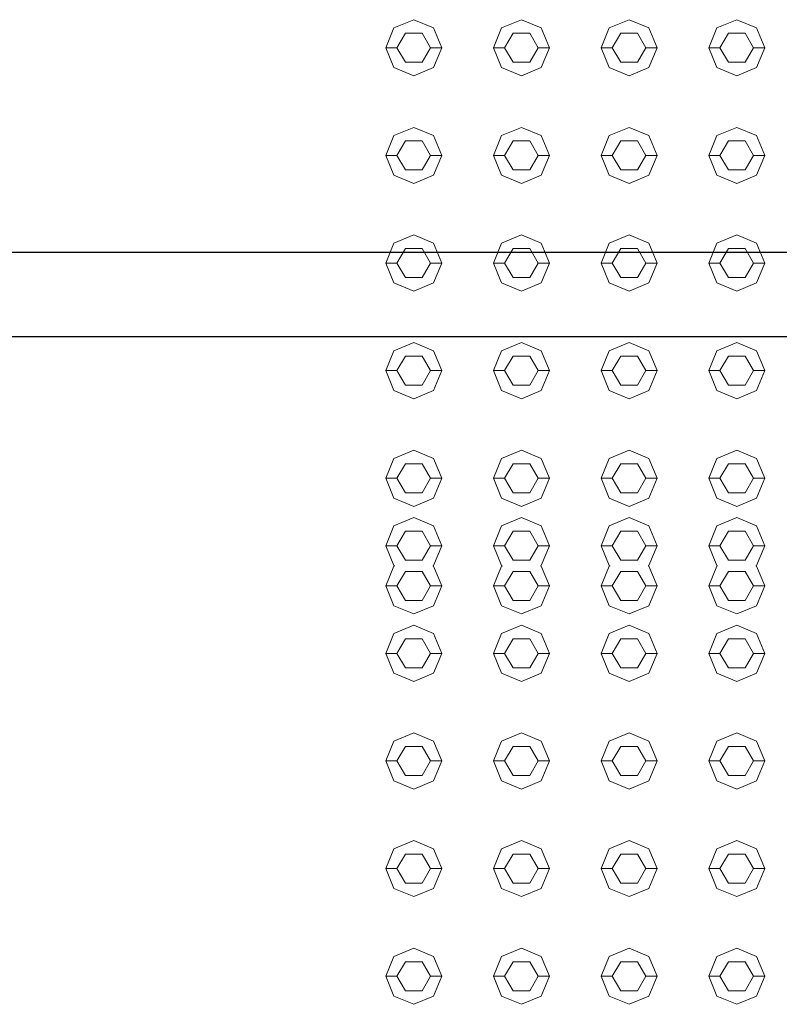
# Model space of a CAD drawing. Header units: millimetres. Extents: x -261 to 187, y -214 to 106.
# Tile 527 of 656: x -211.813 to -211.474, y 1.995 to 2.435. Entities that reach past the tile are written whole.
import ezdxf

# ---------------------------------------------------------------- set-up
doc = ezdxf.new("R2010")
doc.units = ezdxf.units.MM
doc.header["$LTSCALE"] = 0.005
doc.header["$MEASUREMENT"] = 0
doc.layers.add('AP-Condutos Ar condicionado', color=4, linetype='Continuous', lineweight=25)
doc.layers.add('IFC-Elemento construtivo genérico-Contorno', color=9, linetype='Continuous', lineweight=5)

msp = doc.modelspace()

# ---------------------------------------------------------------- linework, layer by layer
at = {"layer": 'AP-Condutos Ar condicionado'}
for p, q in [((-201.10588, 2.33105), (-216.4127, 2.33105)), ((-201.10588, 2.29338), (-216.4127, 2.29338))]:
    msp.add_line(p, q, dxfattribs=at)
at = {"layer": 'IFC-Elemento construtivo genérico-Contorno', "lineweight": 5}
for p, q in [((-211.64575, 2.43135), (-211.63689, 2.43502)), ((-211.63689, 2.43502), (-211.62803, 2.43135)), ((-211.59765, 2.43135), (-211.5888, 2.43502)), ((-211.5888, 2.43502), (-211.57994, 2.43135)), ((-211.54956, 2.43135), (-211.54071, 2.43502)), ((-211.54071, 2.43502), (-211.53185, 2.43135)), ((-211.50147, 2.43135), (-211.49262, 2.43502)), ((-211.49262, 2.43502), (-211.48376, 2.43135)), ((-211.64941, 2.42249), (-211.64575, 2.43135)), ((-211.6444, 2.42249), (-211.64065, 2.429)), ((-211.64065, 2.429), (-211.63313, 2.429)), ((-211.63313, 2.429), (-211.62938, 2.42249)), ((-211.62803, 2.43135), (-211.62437, 2.42249)), ((-211.60132, 2.42249), (-211.59765, 2.43135)), ((-211.59631, 2.42249), (-211.59256, 2.429)), ((-211.59256, 2.429), (-211.58504, 2.429)), ((-211.58504, 2.429), (-211.58128, 2.42249)), ((-211.57994, 2.43135), (-211.57627, 2.42249)), ((-211.55323, 2.42249), (-211.54956, 2.43135)), ((-211.54822, 2.42249), (-211.54446, 2.429)), ((-211.54446, 2.429), (-211.53695, 2.429)), ((-211.53695, 2.429), (-211.53319, 2.42249)), ((-211.53185, 2.43135), (-211.52818, 2.42249)), ((-211.50514, 2.42249), (-211.50147, 2.43135)), ((-211.50013, 2.42249), (-211.49637, 2.429)), ((-211.49637, 2.429), (-211.48886, 2.429)), ((-211.48886, 2.429), (-211.4851, 2.42249)), ((-211.48376, 2.43135), (-211.48009, 2.42249)), ((-211.64941, 2.42249), (-211.6444, 2.42249)), ((-211.64941, 2.42249), (-211.64575, 2.41364)), ((-211.6444, 2.42249), (-211.64065, 2.41599)), ((-211.63313, 2.41599), (-211.62938, 2.42249)), ((-211.62938, 2.42249), (-211.62437, 2.42249)), ((-211.62803, 2.41364), (-211.62437, 2.42249)), ((-211.60132, 2.42249), (-211.59631, 2.42249)), ((-211.60132, 2.42249), (-211.59765, 2.41364)), ((-211.59631, 2.42249), (-211.59256, 2.41599)), ((-211.58504, 2.41599), (-211.58128, 2.42249)), ((-211.58128, 2.42249), (-211.57627, 2.42249)), ((-211.57994, 2.41364), (-211.57627, 2.42249)), ((-211.55323, 2.42249), (-211.54822, 2.42249)), ((-211.55323, 2.42249), (-211.54956, 2.41364)), ((-211.54822, 2.42249), (-211.54446, 2.41599)), ((-211.53695, 2.41599), (-211.53319, 2.42249)), ((-211.53319, 2.42249), (-211.52818, 2.42249)), ((-211.53185, 2.41364), (-211.52818, 2.42249)), ((-211.50514, 2.42249), (-211.50013, 2.42249)), ((-211.50514, 2.42249), (-211.50147, 2.41364)), ((-211.50013, 2.42249), (-211.49637, 2.41599)), ((-211.48886, 2.41599), (-211.4851, 2.42249)), ((-211.4851, 2.42249), (-211.48009, 2.42249)), ((-211.48376, 2.41364), (-211.48009, 2.42249)), ((-211.64065, 2.41599), (-211.63313, 2.41599)), ((-211.59256, 2.41599), (-211.58504, 2.41599)), ((-211.54446, 2.41599), (-211.53695, 2.41599)), ((-211.49637, 2.41599), (-211.48886, 2.41599)), ((-211.64575, 2.41364), (-211.63689, 2.40997)), ((-211.63689, 2.40997), (-211.62803, 2.41364)), ((-211.59765, 2.41364), (-211.5888, 2.40997)), ((-211.5888, 2.40997), (-211.57994, 2.41364)), ((-211.54956, 2.41364), (-211.54071, 2.40997)), ((-211.54071, 2.40997), (-211.53185, 2.41364)), ((-211.50147, 2.41364), (-211.49262, 2.40997)), ((-211.49262, 2.40997), (-211.48376, 2.41364)), ((-211.64575, 2.38326), (-211.63689, 2.38692)), ((-211.63689, 2.38692), (-211.62803, 2.38326)), ((-211.59765, 2.38326), (-211.5888, 2.38692)), ((-211.5888, 2.38692), (-211.57994, 2.38326)), ((-211.54956, 2.38326), (-211.54071, 2.38692)), ((-211.54071, 2.38692), (-211.53185, 2.38326)), ((-211.50147, 2.38326), (-211.49262, 2.38692)), ((-211.49262, 2.38692), (-211.48376, 2.38326)), ((-211.64941, 2.3744), (-211.64575, 2.38326)), ((-211.6444, 2.3744), (-211.64065, 2.38091)), ((-211.64065, 2.38091), (-211.63313, 2.38091)), ((-211.63313, 2.38091), (-211.62938, 2.3744)), ((-211.62803, 2.38326), (-211.62437, 2.3744)), ((-211.60132, 2.3744), (-211.59765, 2.38326)), ((-211.59631, 2.3744), (-211.59256, 2.38091)), ((-211.59256, 2.38091), (-211.58504, 2.38091)), ((-211.58504, 2.38091), (-211.58128, 2.3744)), ((-211.57994, 2.38326), (-211.57627, 2.3744)), ((-211.55323, 2.3744), (-211.54956, 2.38326)), ((-211.54822, 2.3744), (-211.54446, 2.38091)), ((-211.54446, 2.38091), (-211.53695, 2.38091)), ((-211.53695, 2.38091), (-211.53319, 2.3744)), ((-211.53185, 2.38326), (-211.52818, 2.3744)), ((-211.50514, 2.3744), (-211.50147, 2.38326)), ((-211.50013, 2.3744), (-211.49637, 2.38091)), ((-211.49637, 2.38091), (-211.48886, 2.38091)), ((-211.48886, 2.38091), (-211.4851, 2.3744)), ((-211.48376, 2.38326), (-211.48009, 2.3744)), ((-211.64941, 2.3744), (-211.6444, 2.3744)), ((-211.64941, 2.3744), (-211.64575, 2.36554)), ((-211.6444, 2.3744), (-211.64065, 2.36789)), ((-211.63313, 2.36789), (-211.62938, 2.3744)), ((-211.62938, 2.3744), (-211.62437, 2.3744)), ((-211.62803, 2.36554), (-211.62437, 2.3744)), ((-211.60132, 2.3744), (-211.59631, 2.3744)), ((-211.60132, 2.3744), (-211.59765, 2.36554)), ((-211.59631, 2.3744), (-211.59256, 2.36789)), ((-211.58504, 2.36789), (-211.58128, 2.3744)), ((-211.58128, 2.3744), (-211.57627, 2.3744)), ((-211.57994, 2.36554), (-211.57627, 2.3744)), ((-211.55323, 2.3744), (-211.54822, 2.3744)), ((-211.55323, 2.3744), (-211.54956, 2.36554)), ((-211.54822, 2.3744), (-211.54446, 2.36789)), ((-211.53695, 2.36789), (-211.53319, 2.3744)), ((-211.53319, 2.3744), (-211.52818, 2.3744)), ((-211.53185, 2.36554), (-211.52818, 2.3744)), ((-211.50514, 2.3744), (-211.50013, 2.3744)), ((-211.50514, 2.3744), (-211.50147, 2.36554)), ((-211.50013, 2.3744), (-211.49637, 2.36789)), ((-211.48886, 2.36789), (-211.4851, 2.3744)), ((-211.4851, 2.3744), (-211.48009, 2.3744)), ((-211.48376, 2.36554), (-211.48009, 2.3744)), ((-211.64065, 2.36789), (-211.63313, 2.36789)), ((-211.59256, 2.36789), (-211.58504, 2.36789)), ((-211.54446, 2.36789), (-211.53695, 2.36789)), ((-211.49637, 2.36789), (-211.48886, 2.36789)), ((-211.64575, 2.36554), (-211.63689, 2.36187)), ((-211.63689, 2.36187), (-211.62803, 2.36554)), ((-211.59765, 2.36554), (-211.5888, 2.36187)), ((-211.5888, 2.36187), (-211.57994, 2.36554)), ((-211.54956, 2.36554), (-211.54071, 2.36187)), ((-211.54071, 2.36187), (-211.53185, 2.36554)), ((-211.50147, 2.36554), (-211.49262, 2.36187)), ((-211.49262, 2.36187), (-211.48376, 2.36554)), ((-211.64575, 2.33516), (-211.63689, 2.33883)), ((-211.63689, 2.33883), (-211.62803, 2.33516)), ((-211.59765, 2.33516), (-211.5888, 2.33883)), ((-211.5888, 2.33883), (-211.57994, 2.33516)), ((-211.54956, 2.33516), (-211.54071, 2.33883)), ((-211.54071, 2.33883), (-211.53185, 2.33516)), ((-211.50147, 2.33516), (-211.49262, 2.33883)), ((-211.49262, 2.33883), (-211.48376, 2.33516)), ((-211.64941, 2.32631), (-211.64575, 2.33516)), ((-211.6444, 2.32631), (-211.64065, 2.33282)), ((-211.64065, 2.33282), (-211.63313, 2.33282)), ((-211.63313, 2.33282), (-211.62938, 2.32631)), ((-211.62803, 2.33516), (-211.62437, 2.32631)), ((-211.60132, 2.32631), (-211.59765, 2.33516)), ((-211.59631, 2.32631), (-211.59256, 2.33282)), ((-211.59256, 2.33282), (-211.58504, 2.33282)), ((-211.58504, 2.33282), (-211.58128, 2.32631)), ((-211.57994, 2.33516), (-211.57627, 2.32631)), ((-211.55323, 2.32631), (-211.54956, 2.33516)), ((-211.54822, 2.32631), (-211.54446, 2.33282)), ((-211.54446, 2.33282), (-211.53695, 2.33282)), ((-211.53695, 2.33282), (-211.53319, 2.32631)), ((-211.53185, 2.33516), (-211.52818, 2.32631)), ((-211.50514, 2.32631), (-211.50147, 2.33516)), ((-211.50013, 2.32631), (-211.49637, 2.33282)), ((-211.49637, 2.33282), (-211.48886, 2.33282)), ((-211.48886, 2.33282), (-211.4851, 2.32631)), ((-211.48376, 2.33516), (-211.48009, 2.32631)), ((-211.64941, 2.32631), (-211.6444, 2.32631)), ((-211.64941, 2.32631), (-211.64575, 2.31745)), ((-211.6444, 2.32631), (-211.64065, 2.3198)), ((-211.63313, 2.3198), (-211.62938, 2.32631)), ((-211.62938, 2.32631), (-211.62437, 2.32631)), ((-211.62803, 2.31745), (-211.62437, 2.32631)), ((-211.60132, 2.32631), (-211.59631, 2.32631)), ((-211.60132, 2.32631), (-211.59765, 2.31745)), ((-211.59631, 2.32631), (-211.59256, 2.3198)), ((-211.58504, 2.3198), (-211.58128, 2.32631)), ((-211.58128, 2.32631), (-211.57627, 2.32631)), ((-211.57994, 2.31745), (-211.57627, 2.32631)), ((-211.55323, 2.32631), (-211.54822, 2.32631)), ((-211.55323, 2.32631), (-211.54956, 2.31745)), ((-211.54822, 2.32631), (-211.54446, 2.3198)), ((-211.53695, 2.3198), (-211.53319, 2.32631)), ((-211.53319, 2.32631), (-211.52818, 2.32631)), ((-211.53185, 2.31745), (-211.52818, 2.32631)), ((-211.50514, 2.32631), (-211.50013, 2.32631)), ((-211.50514, 2.32631), (-211.50147, 2.31745)), ((-211.50013, 2.32631), (-211.49637, 2.3198)), ((-211.48886, 2.3198), (-211.4851, 2.32631)), ((-211.4851, 2.32631), (-211.48009, 2.32631)), ((-211.48376, 2.31745), (-211.48009, 2.32631)), ((-211.64065, 2.3198), (-211.63313, 2.3198)), ((-211.59256, 2.3198), (-211.58504, 2.3198)), ((-211.54446, 2.3198), (-211.53695, 2.3198)), ((-211.49637, 2.3198), (-211.48886, 2.3198)), ((-211.64575, 2.31745), (-211.63689, 2.31379)), ((-211.63689, 2.31379), (-211.62803, 2.31745)), ((-211.59765, 2.31745), (-211.5888, 2.31379)), ((-211.5888, 2.31379), (-211.57994, 2.31745)), ((-211.54956, 2.31745), (-211.54071, 2.31379)), ((-211.54071, 2.31379), (-211.53185, 2.31745)), ((-211.50147, 2.31745), (-211.49262, 2.31379)), ((-211.49262, 2.31379), (-211.48376, 2.31745)), ((-211.64575, 2.28707), (-211.63689, 2.29074)), ((-211.63689, 2.29074), (-211.62803, 2.28707)), ((-211.59765, 2.28707), (-211.5888, 2.29074)), ((-211.5888, 2.29074), (-211.57994, 2.28707)), ((-211.54956, 2.28707), (-211.54071, 2.29074)), ((-211.54071, 2.29074), (-211.53185, 2.28707)), ((-211.50147, 2.28707), (-211.49262, 2.29074)), ((-211.49262, 2.29074), (-211.48376, 2.28707)), ((-211.64941, 2.27822), (-211.64575, 2.28707)), ((-211.6444, 2.27822), (-211.64065, 2.28473)), ((-211.64065, 2.28473), (-211.63313, 2.28473)), ((-211.63313, 2.28473), (-211.62938, 2.27822)), ((-211.62803, 2.28707), (-211.62437, 2.27822)), ((-211.60132, 2.27822), (-211.59765, 2.28707)), ((-211.59631, 2.27822), (-211.59256, 2.28473)), ((-211.59256, 2.28473), (-211.58504, 2.28473)), ((-211.58504, 2.28473), (-211.58128, 2.27822)), ((-211.57994, 2.28707), (-211.57627, 2.27822)), ((-211.55323, 2.27822), (-211.54956, 2.28707)), ((-211.54822, 2.27822), (-211.54446, 2.28473)), ((-211.54446, 2.28473), (-211.53695, 2.28473)), ((-211.53695, 2.28473), (-211.53319, 2.27822)), ((-211.53185, 2.28707), (-211.52818, 2.27822)), ((-211.50514, 2.27822), (-211.50147, 2.28707)), ((-211.50013, 2.27822), (-211.49637, 2.28473)), ((-211.49637, 2.28473), (-211.48886, 2.28473)), ((-211.48886, 2.28473), (-211.4851, 2.27822)), ((-211.48376, 2.28707), (-211.48009, 2.27822)), ((-211.64941, 2.27822), (-211.6444, 2.27822)), ((-211.64941, 2.27822), (-211.64575, 2.26936)), ((-211.6444, 2.27822), (-211.64065, 2.27171)), ((-211.63313, 2.27171), (-211.62938, 2.27822)), ((-211.62938, 2.27822), (-211.62437, 2.27822)), ((-211.62803, 2.26936), (-211.62437, 2.27822)), ((-211.60132, 2.27822), (-211.59631, 2.27822)), ((-211.60132, 2.27822), (-211.59765, 2.26936)), ((-211.59631, 2.27822), (-211.59256, 2.27171)), ((-211.58504, 2.27171), (-211.58128, 2.27822)), ((-211.58128, 2.27822), (-211.57627, 2.27822)), ((-211.57994, 2.26936), (-211.57627, 2.27822)), ((-211.55323, 2.27822), (-211.54822, 2.27822)), ((-211.55323, 2.27822), (-211.54956, 2.26936)), ((-211.54822, 2.27822), (-211.54446, 2.27171)), ((-211.53695, 2.27171), (-211.53319, 2.27822)), ((-211.53319, 2.27822), (-211.52818, 2.27822)), ((-211.53185, 2.26936), (-211.52818, 2.27822)), ((-211.50514, 2.27822), (-211.50013, 2.27822)), ((-211.50514, 2.27822), (-211.50147, 2.26936)), ((-211.50013, 2.27822), (-211.49637, 2.27171)), ((-211.48886, 2.27171), (-211.4851, 2.27822)), ((-211.4851, 2.27822), (-211.48009, 2.27822)), ((-211.48376, 2.26936), (-211.48009, 2.27822)), ((-211.64065, 2.27171), (-211.63313, 2.27171)), ((-211.59256, 2.27171), (-211.58504, 2.27171)), ((-211.54446, 2.27171), (-211.53695, 2.27171)), ((-211.49637, 2.27171), (-211.48886, 2.27171)), ((-211.64575, 2.26936), (-211.63689, 2.2657)), ((-211.63689, 2.2657), (-211.62803, 2.26936)), ((-211.59765, 2.26936), (-211.5888, 2.2657)), ((-211.5888, 2.2657), (-211.57994, 2.26936)), ((-211.54956, 2.26936), (-211.54071, 2.2657)), ((-211.54071, 2.2657), (-211.53185, 2.26936)), ((-211.50147, 2.26936), (-211.49262, 2.2657)), ((-211.49262, 2.2657), (-211.48376, 2.26936)), ((-211.64575, 2.23898), (-211.63689, 2.24265)), ((-211.63689, 2.24265), (-211.62803, 2.23898)), ((-211.59765, 2.23898), (-211.5888, 2.24265)), ((-211.5888, 2.24265), (-211.57994, 2.23898)), ((-211.54956, 2.23898), (-211.54071, 2.24265)), ((-211.54071, 2.24265), (-211.53185, 2.23898)), ((-211.50147, 2.23898), (-211.49262, 2.24265)), ((-211.49262, 2.24265), (-211.48376, 2.23898)), ((-211.64941, 2.23012), (-211.64575, 2.23898)), ((-211.6444, 2.23012), (-211.64065, 2.23663)), ((-211.64065, 2.23663), (-211.63313, 2.23663)), ((-211.63313, 2.23663), (-211.62938, 2.23012)), ((-211.62803, 2.23898), (-211.62437, 2.23012)), ((-211.60132, 2.23012), (-211.59765, 2.23898)), ((-211.59631, 2.23012), (-211.59256, 2.23663)), ((-211.59256, 2.23663), (-211.58504, 2.23663)), ((-211.58504, 2.23663), (-211.58128, 2.23012)), ((-211.57994, 2.23898), (-211.57627, 2.23012)), ((-211.55323, 2.23012), (-211.54956, 2.23898)), ((-211.54822, 2.23012), (-211.54446, 2.23663)), ((-211.54446, 2.23663), (-211.53695, 2.23663)), ((-211.53695, 2.23663), (-211.53319, 2.23012)), ((-211.53185, 2.23898), (-211.52818, 2.23012)), ((-211.50514, 2.23012), (-211.50147, 2.23898)), ((-211.50013, 2.23012), (-211.49637, 2.23663)), ((-211.49637, 2.23663), (-211.48886, 2.23663)), ((-211.48886, 2.23663), (-211.4851, 2.23012)), ((-211.48376, 2.23898), (-211.48009, 2.23012)), ((-211.64941, 2.23012), (-211.6444, 2.23012)), ((-211.64941, 2.23012), (-211.64575, 2.22127)), ((-211.6444, 2.23012), (-211.64065, 2.22362)), ((-211.63313, 2.22362), (-211.62938, 2.23012)), ((-211.62938, 2.23012), (-211.62437, 2.23012)), ((-211.62803, 2.22127), (-211.62437, 2.23012)), ((-211.60132, 2.23012), (-211.59631, 2.23012)), ((-211.60132, 2.23012), (-211.59765, 2.22127)), ((-211.59631, 2.23012), (-211.59256, 2.22362)), ((-211.58504, 2.22362), (-211.58128, 2.23012)), ((-211.58128, 2.23012), (-211.57627, 2.23012)), ((-211.57994, 2.22127), (-211.57627, 2.23012)), ((-211.55323, 2.23012), (-211.54822, 2.23012)), ((-211.55323, 2.23012), (-211.54956, 2.22127)), ((-211.54822, 2.23012), (-211.54446, 2.22362)), ((-211.53695, 2.22362), (-211.53319, 2.23012)), ((-211.53319, 2.23012), (-211.52818, 2.23012)), ((-211.53185, 2.22127), (-211.52818, 2.23012)), ((-211.50514, 2.23012), (-211.50013, 2.23012)), ((-211.50514, 2.23012), (-211.50147, 2.22127)), ((-211.50013, 2.23012), (-211.49637, 2.22362)), ((-211.48886, 2.22362), (-211.4851, 2.23012)), ((-211.4851, 2.23012), (-211.48009, 2.23012)), ((-211.48376, 2.22127), (-211.48009, 2.23012)), ((-211.64065, 2.22362), (-211.63313, 2.22362)), ((-211.59256, 2.22362), (-211.58504, 2.22362)), ((-211.54446, 2.22362), (-211.53695, 2.22362)), ((-211.49637, 2.22362), (-211.48886, 2.22362)), ((-211.64575, 2.22127), (-211.63689, 2.2176)), ((-211.63689, 2.2176), (-211.62803, 2.22127)), ((-211.59765, 2.22127), (-211.5888, 2.2176)), ((-211.5888, 2.2176), (-211.57994, 2.22127)), ((-211.54956, 2.22127), (-211.54071, 2.2176)), ((-211.54071, 2.2176), (-211.53185, 2.22127)), ((-211.50147, 2.22127), (-211.49262, 2.2176)), ((-211.49262, 2.2176), (-211.48376, 2.22127)), ((-211.64941, 2.20002), (-211.64575, 2.20887)), ((-211.64575, 2.20887), (-211.63689, 2.21254)), ((-211.63689, 2.21254), (-211.62803, 2.20887)), ((-211.62803, 2.20887), (-211.62437, 2.20002)), ((-211.60132, 2.20002), (-211.59765, 2.20887)), ((-211.59765, 2.20887), (-211.5888, 2.21254)), ((-211.5888, 2.21254), (-211.57994, 2.20887)), ((-211.57994, 2.20887), (-211.57627, 2.20002)), ((-211.55323, 2.20002), (-211.54956, 2.20887)), ((-211.54956, 2.20887), (-211.54071, 2.21254)), ((-211.54071, 2.21254), (-211.53185, 2.20887)), ((-211.53185, 2.20887), (-211.52818, 2.20002)), ((-211.50514, 2.20002), (-211.50147, 2.20887)), ((-211.50147, 2.20887), (-211.49262, 2.21254)), ((-211.49262, 2.21254), (-211.48376, 2.20887)), ((-211.48376, 2.20887), (-211.48009, 2.20002)), ((-211.6444, 2.20002), (-211.64065, 2.20653)), ((-211.64065, 2.20653), (-211.63313, 2.20653)), ((-211.63313, 2.20653), (-211.62938, 2.20002)), ((-211.59631, 2.20002), (-211.59256, 2.20653)), ((-211.59256, 2.20653), (-211.58504, 2.20653)), ((-211.58504, 2.20653), (-211.58128, 2.20002)), ((-211.54822, 2.20002), (-211.54446, 2.20653)), ((-211.54446, 2.20653), (-211.53695, 2.20653)), ((-211.53695, 2.20653), (-211.53319, 2.20002)), ((-211.50013, 2.20002), (-211.49637, 2.20653)), ((-211.49637, 2.20653), (-211.48886, 2.20653)), ((-211.48886, 2.20653), (-211.4851, 2.20002)), ((-211.64941, 2.20002), (-211.6444, 2.20002)), ((-211.64941, 2.20002), (-211.64575, 2.19116)), ((-211.6444, 2.20002), (-211.64065, 2.19351)), ((-211.63313, 2.19351), (-211.62938, 2.20002)), ((-211.62938, 2.20002), (-211.62437, 2.20002)), ((-211.62803, 2.19116), (-211.62437, 2.20002)), ((-211.60132, 2.20002), (-211.59631, 2.20002)), ((-211.60132, 2.20002), (-211.59765, 2.19116)), ((-211.59631, 2.20002), (-211.59256, 2.19351)), ((-211.58504, 2.19351), (-211.58128, 2.20002)), ((-211.58128, 2.20002), (-211.57627, 2.20002)), ((-211.57994, 2.19116), (-211.57627, 2.20002)), ((-211.55323, 2.20002), (-211.54822, 2.20002)), ((-211.55323, 2.20002), (-211.54956, 2.19116)), ((-211.54822, 2.20002), (-211.54446, 2.19351)), ((-211.53695, 2.19351), (-211.53319, 2.20002)), ((-211.53319, 2.20002), (-211.52818, 2.20002)), ((-211.53185, 2.19116), (-211.52818, 2.20002)), ((-211.50514, 2.20002), (-211.50013, 2.20002)), ((-211.50514, 2.20002), (-211.50147, 2.19116)), ((-211.50013, 2.20002), (-211.49637, 2.19351)), ((-211.48886, 2.19351), (-211.4851, 2.20002)), ((-211.4851, 2.20002), (-211.48009, 2.20002)), ((-211.48376, 2.19116), (-211.48009, 2.20002)), ((-211.64941, 2.18204), (-211.64575, 2.19089)), ((-211.64575, 2.19116), (-211.64542, 2.19102)), ((-211.64575, 2.19089), (-211.64542, 2.19102)), ((-211.64065, 2.19351), (-211.63313, 2.19351)), ((-211.62836, 2.19102), (-211.62803, 2.19116)), ((-211.62836, 2.19102), (-211.62803, 2.19089)), ((-211.62803, 2.19089), (-211.62437, 2.18204)), ((-211.60132, 2.18204), (-211.59765, 2.19089)), ((-211.59765, 2.19116), (-211.59733, 2.19102)), ((-211.59765, 2.19089), (-211.59733, 2.19102)), ((-211.59256, 2.19351), (-211.58504, 2.19351)), ((-211.58027, 2.19102), (-211.57994, 2.19116)), ((-211.58027, 2.19102), (-211.57994, 2.19089)), ((-211.57994, 2.19089), (-211.57627, 2.18204)), ((-211.55323, 2.18204), (-211.54956, 2.19089)), ((-211.54956, 2.19116), (-211.54924, 2.19102)), ((-211.54956, 2.19089), (-211.54924, 2.19102)), ((-211.54446, 2.19351), (-211.53695, 2.19351)), ((-211.53218, 2.19102), (-211.53185, 2.19116)), ((-211.53218, 2.19102), (-211.53185, 2.19089)), ((-211.53185, 2.19089), (-211.52818, 2.18204)), ((-211.50514, 2.18204), (-211.50147, 2.19089)), ((-211.50147, 2.19116), (-211.50115, 2.19102)), ((-211.50147, 2.19089), (-211.50115, 2.19102)), ((-211.49637, 2.19351), (-211.48886, 2.19351)), ((-211.48409, 2.19102), (-211.48376, 2.19116)), ((-211.48409, 2.19102), (-211.48376, 2.19089)), ((-211.48376, 2.19089), (-211.48009, 2.18204)), ((-211.6444, 2.18204), (-211.64065, 2.18854)), ((-211.64065, 2.18854), (-211.63313, 2.18854)), ((-211.63313, 2.18854), (-211.62938, 2.18204)), ((-211.59631, 2.18204), (-211.59256, 2.18854)), ((-211.59256, 2.18854), (-211.58504, 2.18854)), ((-211.58504, 2.18854), (-211.58128, 2.18204)), ((-211.54822, 2.18204), (-211.54446, 2.18854)), ((-211.54446, 2.18854), (-211.53695, 2.18854)), ((-211.53695, 2.18854), (-211.53319, 2.18204)), ((-211.50013, 2.18204), (-211.49637, 2.18854)), ((-211.49637, 2.18854), (-211.48886, 2.18854)), ((-211.48886, 2.18854), (-211.4851, 2.18204)), ((-211.64941, 2.18204), (-211.6444, 2.18204)), ((-211.64941, 2.18204), (-211.64575, 2.17318)), ((-211.6444, 2.18204), (-211.64065, 2.17553)), ((-211.63313, 2.17553), (-211.62938, 2.18204)), ((-211.62938, 2.18204), (-211.62437, 2.18204)), ((-211.62803, 2.17318), (-211.62437, 2.18204)), ((-211.60132, 2.18204), (-211.59631, 2.18204)), ((-211.60132, 2.18204), (-211.59765, 2.17318)), ((-211.59631, 2.18204), (-211.59256, 2.17553)), ((-211.58504, 2.17553), (-211.58128, 2.18204)), ((-211.58128, 2.18204), (-211.57627, 2.18204)), ((-211.57994, 2.17318), (-211.57627, 2.18204)), ((-211.55323, 2.18204), (-211.54822, 2.18204)), ((-211.55323, 2.18204), (-211.54956, 2.17318)), ((-211.54822, 2.18204), (-211.54446, 2.17553)), ((-211.53695, 2.17553), (-211.53319, 2.18204)), ((-211.53319, 2.18204), (-211.52818, 2.18204)), ((-211.53185, 2.17318), (-211.52818, 2.18204)), ((-211.50514, 2.18204), (-211.50013, 2.18204)), ((-211.50514, 2.18204), (-211.50147, 2.17318)), ((-211.50013, 2.18204), (-211.49637, 2.17553)), ((-211.48886, 2.17553), (-211.4851, 2.18204)), ((-211.4851, 2.18204), (-211.48009, 2.18204)), ((-211.48376, 2.17318), (-211.48009, 2.18204)), ((-211.64575, 2.17318), (-211.63689, 2.16951)), ((-211.64065, 2.17553), (-211.63313, 2.17553)), ((-211.63689, 2.16951), (-211.62803, 2.17318)), ((-211.59765, 2.17318), (-211.5888, 2.16951)), ((-211.59256, 2.17553), (-211.58504, 2.17553)), ((-211.5888, 2.16951), (-211.57994, 2.17318)), ((-211.54956, 2.17318), (-211.54071, 2.16951)), ((-211.54446, 2.17553), (-211.53695, 2.17553)), ((-211.54071, 2.16951), (-211.53185, 2.17318)), ((-211.50147, 2.17318), (-211.49262, 2.16951)), ((-211.49637, 2.17553), (-211.48886, 2.17553)), ((-211.49262, 2.16951), (-211.48376, 2.17318)), ((-211.64575, 2.16078), (-211.63689, 2.16445)), ((-211.63689, 2.16445), (-211.62803, 2.16078)), ((-211.59765, 2.16078), (-211.5888, 2.16445)), ((-211.5888, 2.16445), (-211.57994, 2.16078)), ((-211.54956, 2.16078), (-211.54071, 2.16445)), ((-211.54071, 2.16445), (-211.53185, 2.16078)), ((-211.50147, 2.16078), (-211.49262, 2.16445)), ((-211.49262, 2.16445), (-211.48376, 2.16078)), ((-211.64941, 2.15192), (-211.64575, 2.16078)), ((-211.62803, 2.16078), (-211.62437, 2.15192)), ((-211.60132, 2.15192), (-211.59765, 2.16078)), ((-211.57994, 2.16078), (-211.57627, 2.15192)), ((-211.55323, 2.15192), (-211.54956, 2.16078)), ((-211.53185, 2.16078), (-211.52818, 2.15192)), ((-211.50514, 2.15192), (-211.50147, 2.16078)), ((-211.48376, 2.16078), (-211.48009, 2.15192)), ((-211.6444, 2.15192), (-211.64065, 2.15843)), ((-211.64065, 2.15843), (-211.63313, 2.15843)), ((-211.63313, 2.15843), (-211.62938, 2.15192)), ((-211.59631, 2.15192), (-211.59256, 2.15843)), ((-211.59256, 2.15843), (-211.58504, 2.15843)), ((-211.58504, 2.15843), (-211.58128, 2.15192)), ((-211.54822, 2.15192), (-211.54446, 2.15843)), ((-211.54446, 2.15843), (-211.53695, 2.15843)), ((-211.53695, 2.15843), (-211.53319, 2.15192)), ((-211.50013, 2.15192), (-211.49637, 2.15843)), ((-211.49637, 2.15843), (-211.48886, 2.15843)), ((-211.48886, 2.15843), (-211.4851, 2.15192)), ((-211.64941, 2.15192), (-211.6444, 2.15192)), ((-211.64941, 2.15192), (-211.64575, 2.14307)), ((-211.6444, 2.15192), (-211.64065, 2.14542)), ((-211.63313, 2.14542), (-211.62938, 2.15192)), ((-211.62938, 2.15192), (-211.62437, 2.15192)), ((-211.62803, 2.14307), (-211.62437, 2.15192)), ((-211.60132, 2.15192), (-211.59631, 2.15192)), ((-211.60132, 2.15192), (-211.59765, 2.14307)), ((-211.59631, 2.15192), (-211.59256, 2.14542)), ((-211.58504, 2.14542), (-211.58128, 2.15192)), ((-211.58128, 2.15192), (-211.57627, 2.15192)), ((-211.57994, 2.14307), (-211.57627, 2.15192)), ((-211.55323, 2.15192), (-211.54822, 2.15192)), ((-211.55323, 2.15192), (-211.54956, 2.14307)), ((-211.54822, 2.15192), (-211.54446, 2.14542)), ((-211.53695, 2.14542), (-211.53319, 2.15192)), ((-211.53319, 2.15192), (-211.52818, 2.15192)), ((-211.53185, 2.14307), (-211.52818, 2.15192)), ((-211.50514, 2.15192), (-211.50013, 2.15192)), ((-211.50514, 2.15192), (-211.50147, 2.14307)), ((-211.50013, 2.15192), (-211.49637, 2.14542)), ((-211.48886, 2.14542), (-211.4851, 2.15192)), ((-211.4851, 2.15192), (-211.48009, 2.15192)), ((-211.48376, 2.14307), (-211.48009, 2.15192)), ((-211.64575, 2.14307), (-211.63689, 2.1394)), ((-211.64065, 2.14542), (-211.63313, 2.14542)), ((-211.63689, 2.1394), (-211.62803, 2.14307)), ((-211.59765, 2.14307), (-211.5888, 2.1394)), ((-211.59256, 2.14542), (-211.58504, 2.14542)), ((-211.5888, 2.1394), (-211.57994, 2.14307)), ((-211.54956, 2.14307), (-211.54071, 2.1394)), ((-211.54446, 2.14542), (-211.53695, 2.14542)), ((-211.54071, 2.1394), (-211.53185, 2.14307)), ((-211.50147, 2.14307), (-211.49262, 2.1394)), ((-211.49637, 2.14542), (-211.48886, 2.14542)), ((-211.49262, 2.1394), (-211.48376, 2.14307)), ((-211.64575, 2.11269), (-211.63689, 2.11636)), ((-211.63689, 2.11636), (-211.62803, 2.11269)), ((-211.59765, 2.11269), (-211.5888, 2.11636)), ((-211.5888, 2.11636), (-211.57994, 2.11269)), ((-211.54956, 2.11269), (-211.54071, 2.11636)), ((-211.54071, 2.11636), (-211.53185, 2.11269)), ((-211.50147, 2.11269), (-211.49262, 2.11636)), ((-211.49262, 2.11636), (-211.48376, 2.11269)), ((-211.64941, 2.10383), (-211.64575, 2.11269)), ((-211.62803, 2.11269), (-211.62437, 2.10383)), ((-211.60132, 2.10383), (-211.59765, 2.11269)), ((-211.57994, 2.11269), (-211.57627, 2.10383)), ((-211.55323, 2.10383), (-211.54956, 2.11269)), ((-211.53185, 2.11269), (-211.52818, 2.10383)), ((-211.50514, 2.10383), (-211.50147, 2.11269)), ((-211.48376, 2.11269), (-211.48009, 2.10383)), ((-211.6444, 2.10383), (-211.64065, 2.11034)), ((-211.64065, 2.11034), (-211.63313, 2.11034)), ((-211.63313, 2.11034), (-211.62938, 2.10383)), ((-211.59631, 2.10383), (-211.59256, 2.11034)), ((-211.59256, 2.11034), (-211.58504, 2.11034)), ((-211.58504, 2.11034), (-211.58128, 2.10383)), ((-211.54822, 2.10383), (-211.54446, 2.11034)), ((-211.54446, 2.11034), (-211.53695, 2.11034)), ((-211.53695, 2.11034), (-211.53319, 2.10383)), ((-211.50013, 2.10383), (-211.49637, 2.11034)), ((-211.49637, 2.11034), (-211.48886, 2.11034)), ((-211.48886, 2.11034), (-211.4851, 2.10383)), ((-211.64941, 2.10383), (-211.6444, 2.10383)), ((-211.64941, 2.10383), (-211.64575, 2.09498)), ((-211.6444, 2.10383), (-211.64065, 2.09733)), ((-211.63313, 2.09733), (-211.62938, 2.10383)), ((-211.62938, 2.10383), (-211.62437, 2.10383)), ((-211.62803, 2.09498), (-211.62437, 2.10383)), ((-211.60132, 2.10383), (-211.59631, 2.10383)), ((-211.60132, 2.10383), (-211.59765, 2.09498)), ((-211.59631, 2.10383), (-211.59256, 2.09733)), ((-211.58504, 2.09733), (-211.58128, 2.10383)), ((-211.58128, 2.10383), (-211.57627, 2.10383)), ((-211.57994, 2.09498), (-211.57627, 2.10383)), ((-211.55323, 2.10383), (-211.54822, 2.10383)), ((-211.55323, 2.10383), (-211.54956, 2.09498)), ((-211.54822, 2.10383), (-211.54446, 2.09733)), ((-211.53695, 2.09733), (-211.53319, 2.10383)), ((-211.53319, 2.10383), (-211.52818, 2.10383)), ((-211.53185, 2.09498), (-211.52818, 2.10383)), ((-211.50514, 2.10383), (-211.50013, 2.10383)), ((-211.50514, 2.10383), (-211.50147, 2.09498)), ((-211.50013, 2.10383), (-211.49637, 2.09733)), ((-211.48886, 2.09733), (-211.4851, 2.10383)), ((-211.4851, 2.10383), (-211.48009, 2.10383)), ((-211.48376, 2.09498), (-211.48009, 2.10383)), ((-211.64575, 2.09498), (-211.63689, 2.09131)), ((-211.64065, 2.09733), (-211.63313, 2.09733)), ((-211.63689, 2.09131), (-211.62803, 2.09498)), ((-211.59765, 2.09498), (-211.5888, 2.09131)), ((-211.59256, 2.09733), (-211.58504, 2.09733)), ((-211.5888, 2.09131), (-211.57994, 2.09498)), ((-211.54956, 2.09498), (-211.54071, 2.09131)), ((-211.54446, 2.09733), (-211.53695, 2.09733)), ((-211.54071, 2.09131), (-211.53185, 2.09498)), ((-211.50147, 2.09498), (-211.49262, 2.09131)), ((-211.49637, 2.09733), (-211.48886, 2.09733)), ((-211.49262, 2.09131), (-211.48376, 2.09498)), ((-211.64575, 2.0646), (-211.63689, 2.06826)), ((-211.63689, 2.06826), (-211.62803, 2.0646)), ((-211.59765, 2.0646), (-211.5888, 2.06826)), ((-211.5888, 2.06826), (-211.57994, 2.0646)), ((-211.54956, 2.0646), (-211.54071, 2.06826)), ((-211.54071, 2.06826), (-211.53185, 2.0646)), ((-211.50147, 2.0646), (-211.49262, 2.06826)), ((-211.49262, 2.06826), (-211.48376, 2.0646)), ((-211.64941, 2.05574), (-211.64575, 2.0646)), ((-211.62803, 2.0646), (-211.62437, 2.05574)), ((-211.60132, 2.05574), (-211.59765, 2.0646)), ((-211.57994, 2.0646), (-211.57627, 2.05574)), ((-211.55323, 2.05574), (-211.54956, 2.0646)), ((-211.53185, 2.0646), (-211.52818, 2.05574)), ((-211.50514, 2.05574), (-211.50147, 2.0646)), ((-211.48376, 2.0646), (-211.48009, 2.05574)), ((-211.6444, 2.05574), (-211.64065, 2.06225)), ((-211.64065, 2.06225), (-211.63313, 2.06225)), ((-211.63313, 2.06225), (-211.62938, 2.05574)), ((-211.59631, 2.05574), (-211.59256, 2.06225)), ((-211.59256, 2.06225), (-211.58504, 2.06225)), ((-211.58504, 2.06225), (-211.58128, 2.05574)), ((-211.54822, 2.05574), (-211.54446, 2.06225)), ((-211.54446, 2.06225), (-211.53695, 2.06225)), ((-211.53695, 2.06225), (-211.53319, 2.05574)), ((-211.50013, 2.05574), (-211.49637, 2.06225)), ((-211.49637, 2.06225), (-211.48886, 2.06225)), ((-211.48886, 2.06225), (-211.4851, 2.05574)), ((-211.64941, 2.05574), (-211.6444, 2.05574)), ((-211.64941, 2.05574), (-211.64575, 2.04689)), ((-211.6444, 2.05574), (-211.64065, 2.04923)), ((-211.63313, 2.04923), (-211.62938, 2.05574)), ((-211.62938, 2.05574), (-211.62437, 2.05574)), ((-211.62803, 2.04689), (-211.62437, 2.05574)), ((-211.60132, 2.05574), (-211.59631, 2.05574)), ((-211.60132, 2.05574), (-211.59765, 2.04689)), ((-211.59631, 2.05574), (-211.59256, 2.04923)), ((-211.58504, 2.04923), (-211.58128, 2.05574)), ((-211.58128, 2.05574), (-211.57627, 2.05574)), ((-211.57994, 2.04689), (-211.57627, 2.05574)), ((-211.55323, 2.05574), (-211.54822, 2.05574)), ((-211.55323, 2.05574), (-211.54956, 2.04689)), ((-211.54822, 2.05574), (-211.54446, 2.04923)), ((-211.53695, 2.04923), (-211.53319, 2.05574)), ((-211.53319, 2.05574), (-211.52818, 2.05574)), ((-211.53185, 2.04689), (-211.52818, 2.05574)), ((-211.50514, 2.05574), (-211.50013, 2.05574)), ((-211.50514, 2.05574), (-211.50147, 2.04689)), ((-211.50013, 2.05574), (-211.49637, 2.04923)), ((-211.48886, 2.04923), (-211.4851, 2.05574)), ((-211.4851, 2.05574), (-211.48009, 2.05574)), ((-211.48376, 2.04689), (-211.48009, 2.05574)), ((-211.64575, 2.04689), (-211.63689, 2.04322)), ((-211.64065, 2.04923), (-211.63313, 2.04923)), ((-211.63689, 2.04322), (-211.62803, 2.04689)), ((-211.59765, 2.04689), (-211.5888, 2.04322)), ((-211.59256, 2.04923), (-211.58504, 2.04923)), ((-211.5888, 2.04322), (-211.57994, 2.04689)), ((-211.54956, 2.04689), (-211.54071, 2.04322)), ((-211.54446, 2.04923), (-211.53695, 2.04923)), ((-211.54071, 2.04322), (-211.53185, 2.04689)), ((-211.50147, 2.04689), (-211.49262, 2.04322)), ((-211.49637, 2.04923), (-211.48886, 2.04923)), ((-211.49262, 2.04322), (-211.48376, 2.04689)), ((-211.64575, 2.01651), (-211.63689, 2.02017)), ((-211.63689, 2.02017), (-211.62803, 2.01651)), ((-211.59765, 2.01651), (-211.5888, 2.02017)), ((-211.5888, 2.02017), (-211.57994, 2.01651)), ((-211.54956, 2.01651), (-211.54071, 2.02017)), ((-211.54071, 2.02017), (-211.53185, 2.01651)), ((-211.50147, 2.01651), (-211.49262, 2.02017)), ((-211.49262, 2.02017), (-211.48376, 2.01651)), ((-211.64941, 2.00765), (-211.64575, 2.01651)), ((-211.62803, 2.01651), (-211.62437, 2.00765)), ((-211.60132, 2.00765), (-211.59765, 2.01651)), ((-211.57994, 2.01651), (-211.57627, 2.00765)), ((-211.55323, 2.00765), (-211.54956, 2.01651)), ((-211.53185, 2.01651), (-211.52818, 2.00765)), ((-211.50514, 2.00765), (-211.50147, 2.01651)), ((-211.48376, 2.01651), (-211.48009, 2.00765)), ((-211.6444, 2.00765), (-211.64065, 2.01416)), ((-211.64065, 2.01416), (-211.63313, 2.01416)), ((-211.63313, 2.01416), (-211.62938, 2.00765)), ((-211.59631, 2.00765), (-211.59256, 2.01416)), ((-211.59256, 2.01416), (-211.58504, 2.01416)), ((-211.58504, 2.01416), (-211.58128, 2.00765)), ((-211.54822, 2.00765), (-211.54446, 2.01416)), ((-211.54446, 2.01416), (-211.53695, 2.01416)), ((-211.53695, 2.01416), (-211.53319, 2.00765)), ((-211.50013, 2.00765), (-211.49637, 2.01416)), ((-211.49637, 2.01416), (-211.48886, 2.01416)), ((-211.48886, 2.01416), (-211.4851, 2.00765)), ((-211.64941, 2.00765), (-211.6444, 2.00765)), ((-211.64941, 2.00765), (-211.64575, 1.9988)), ((-211.6444, 2.00765), (-211.64065, 2.00114)), ((-211.63313, 2.00114), (-211.62938, 2.00765)), ((-211.62938, 2.00765), (-211.62437, 2.00765)), ((-211.62803, 1.9988), (-211.62437, 2.00765)), ((-211.60132, 2.00765), (-211.59631, 2.00765)), ((-211.60132, 2.00765), (-211.59765, 1.9988)), ((-211.59631, 2.00765), (-211.59256, 2.00114)), ((-211.58504, 2.00114), (-211.58128, 2.00765)), ((-211.58128, 2.00765), (-211.57627, 2.00765)), ((-211.57994, 1.9988), (-211.57627, 2.00765)), ((-211.55323, 2.00765), (-211.54822, 2.00765)), ((-211.55323, 2.00765), (-211.54956, 1.9988)), ((-211.54822, 2.00765), (-211.54446, 2.00114)), ((-211.53695, 2.00114), (-211.53319, 2.00765)), ((-211.53319, 2.00765), (-211.52818, 2.00765)), ((-211.53185, 1.9988), (-211.52818, 2.00765)), ((-211.50514, 2.00765), (-211.50013, 2.00765)), ((-211.50514, 2.00765), (-211.50147, 1.9988)), ((-211.50013, 2.00765), (-211.49637, 2.00114)), ((-211.48886, 2.00114), (-211.4851, 2.00765)), ((-211.4851, 2.00765), (-211.48009, 2.00765)), ((-211.48376, 1.9988), (-211.48009, 2.00765)), ((-211.64575, 1.9988), (-211.63689, 1.99513)), ((-211.64065, 2.00114), (-211.63313, 2.00114)), ((-211.63689, 1.99513), (-211.62803, 1.9988)), ((-211.59765, 1.9988), (-211.5888, 1.99513)), ((-211.59256, 2.00114), (-211.58504, 2.00114)), ((-211.5888, 1.99513), (-211.57994, 1.9988)), ((-211.54956, 1.9988), (-211.54071, 1.99513)), ((-211.54446, 2.00114), (-211.53695, 2.00114)), ((-211.54071, 1.99513), (-211.53185, 1.9988)), ((-211.50147, 1.9988), (-211.49262, 1.99513)), ((-211.49637, 2.00114), (-211.48886, 2.00114)), ((-211.49262, 1.99513), (-211.48376, 1.9988))]:
    msp.add_line(p, q, dxfattribs=at)

doc.saveas('drawing.dxf')
